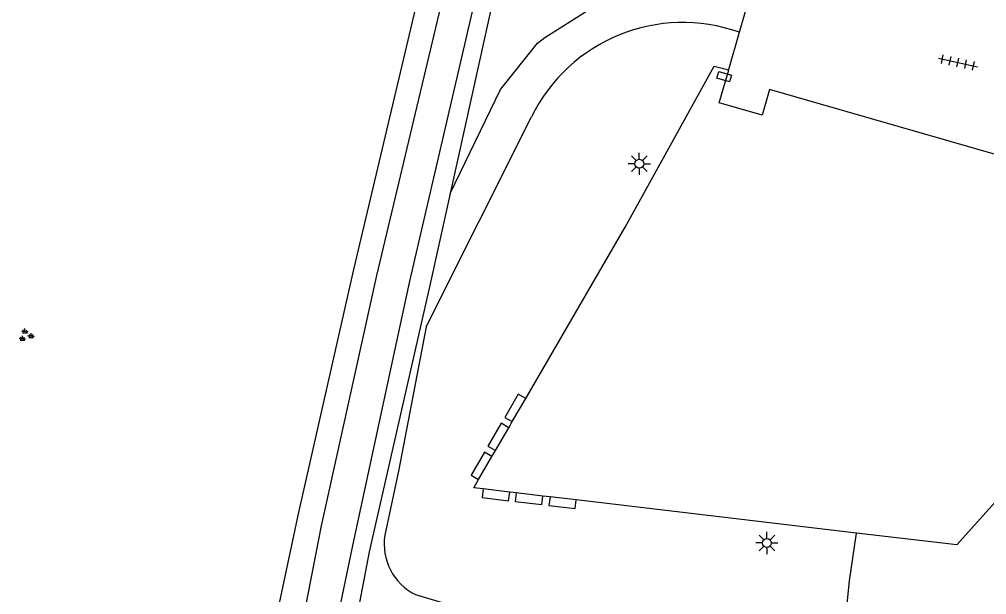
# Model space of a CAD drawing. Extents: x 124000 to 128010, y 398999 to 403000.
# Drawn here: x 127791.2 to 127845.7, y 399287.5 to 399319.9 of the extents above; entities that cross this region are included whole.
import ezdxf

# ---------------------------------------------------------------- set-up
doc = ezdxf.new("R2010")
doc.units = 0
for name, color, linetype in [('gg-afsc-muur', 7, 'Continuous'), ('gg-knt-bovenkant onderkant talud', 7, 'Continuous'), ('gg-knt-verharding', 7, 'Continuous'), ('gg-kntw-bovenkant insteek waterloop', 7, 'Continuous'), ('gg-kntw-waterlijn', 7, 'Continuous'), ('gt-grn-groengrens', 7, 'Continuous'), ('gt-symb-groenvak', 7, 'Continuous'), ('gt-symb-kolk center center', 7, 'Continuous'), ('gt-symb-lichtmast', 7, 'Continuous'), ('gt-symb-tegel verharding', 7, 'Continuous')]:
    doc.layers.add(name, color=color, linetype=linetype)

# ---------------------------------------------------------------- blocks, each defined once
blk = doc.blocks.new('gt0-LMAST')
at = {"layer": 'gt-symb-lichtmast'}
for p, q in [((-0.005, 0.246), (-0.005, 0.621)), ((-0.182, 0.173), (-0.447, 0.438)), ((0.172, 0.173), (0.437, 0.438)), ((-0.255, -0.004), (-0.63, -0.004)), ((-0.182, -0.181), (-0.447, -0.446)), ((-0.005, -0.254), (-0.005, -0.629)), ((0.437, -0.446), (0.172, -0.181)), ((0.245, -0.004), (0.62, -0.004))]:
    blk.add_line(p, q, dxfattribs=at)
blk.add_circle((-0.005, -0.004), 0.25, dxfattribs=at)
blk = doc.blocks.new('gt0-KOLKCC')
at = {"layer": 'gt-symb-kolk center center'}
blk.add_lwpolyline([(-0.375, 0.2), (0.375, 0.2), (0.375, -0.2), (-0.375, -0.2)], close=True, dxfattribs=at)
blk = doc.blocks.new('gt0-TEG1')
at = {"layer": 'gt-symb-tegel verharding'}
for p, q in [((-1.125, 0), (1.125, 0)), ((-0.9, -0.25), (-0.9, 0.25)), ((-0.45, -0.25), (-0.45, 0.25)), ((0, -0.25), (0, 0.25)), ((0.45, -0.25), (0.45, 0.25)), ((0.9, -0.25), (0.9, 0.25))]:
    blk.add_line(p, q, dxfattribs=at)
blk = doc.blocks.new('gt0-GRVAK')
at = {"layer": 'gt-symb-groenvak'}
for p, q in [((-0.11, 0.189), (-0.228, 0.24)), ((-0.182, 0.153), (0.088, 0.153)), ((-0.091, 0.211), (-0.156, 0.322)), ((-0.047, 0.214), (-0.047, 0.393)), ((-0.004, 0.211), (0.061, 0.322)), ((0.015, 0.189), (0.133, 0.24)), ((0.262, -0.052), (0.197, 0.059)), ((0.305, -0.049), (0.305, 0.13)), ((0.349, -0.052), (0.414, 0.059)), ((-0.245, -0.228), (-0.363, -0.177)), ((-0.318, -0.264), (-0.047, -0.264)), ((-0.226, -0.206), (-0.291, -0.095)), ((-0.183, -0.203), (-0.183, -0.024)), ((-0.139, -0.206), (-0.074, -0.095)), ((-0.12, -0.228), (-0.002, -0.177)), ((0.243, -0.074), (0.125, -0.023)), ((0.17, -0.11), (0.441, -0.11)), ((0.368, -0.074), (0.486, -0.023))]:
    blk.add_line(p, q, dxfattribs=at)

msp = doc.modelspace()

# ---------------------------------------------------------------- linework, layer by layer
at = {"layer": 'gg-afsc-muur'}
for p, q in [((127818.986, 399297.253), (127819.745, 399298.559)), ((127818.039, 399295.623), (127818.788, 399296.912)), ((127817.091, 399293.991), (127817.842, 399295.283)), ((127818.843, 399293.28), (127817.354, 399293.456)), ((127820.705, 399293.06), (127819.215, 399293.236)), ((127822.598, 399292.837), (127821.119, 399293.011))]:
    msp.add_line(p, q, dxfattribs=at)
for points in [[(127819.745, 399298.559), (127819.319, 399298.801), (127818.56, 399297.495), (127818.986, 399297.253)], [(127818.788, 399296.912), (127818.365, 399297.159), (127817.616, 399295.87), (127818.039, 399295.623)], [(127817.842, 399295.283), (127817.42, 399295.532), (127816.669, 399294.239), (127817.091, 399293.991)], [(127817.354, 399293.456), (127817.293, 399292.97), (127818.783, 399292.794), (127818.843, 399293.28)], [(127819.215, 399293.236), (127819.158, 399292.749), (127820.649, 399292.573), (127820.705, 399293.06)], [(127821.119, 399293.011), (127821.06, 399292.525), (127822.539, 399292.351), (127822.598, 399292.837)]]:
    msp.add_lwpolyline(points, dxfattribs=at)
at = {"layer": 'gg-knt-bovenkant onderkant talud'}
msp.add_line((127814.134, 399302.594), (127820.076, 399314.437), dxfattribs=at)
for points in [[(127814.134, 399302.594), (127812.594, 399294.554), (127811.801, 399290.844)], [(127813.523, 399287.5), (127822.123, 399284.935), (127829.356, 399282.528), (127831.149, 399279.702), (127833.423, 399278.632), (127836.962, 399278.084)]]:
    msp.add_lwpolyline(points, dxfattribs=at)
for centre, radius, start, end in [((127828.608, 399310.249), 9.504, 70.3746, 153.8537), ((127814.974, 399290.363), 3.21, 171.3779, 243.1147)]:
    msp.add_arc(centre, radius, start, end, dxfattribs=at)
at = {"layer": 'gg-knt-verharding'}
for p, q in [((127831.8, 399319.201), (127833.136, 399323.895)), ((127831.226, 399317.184), (127831.8, 399319.201)), ((127831.196, 399317.08), (127831.226, 399317.184)), ((127818.788, 399296.912), (127818.986, 399297.253)), ((127817.842, 399295.283), (127818.039, 399295.623)), ((127819.215, 399293.236), (127818.843, 399293.28)), ((127821.119, 399293.011), (127820.705, 399293.06)), ((127838.4, 399290.973), (127822.598, 399292.837))]:
    msp.add_line(p, q, dxfattribs=at)
for points in [[(127819.745, 399298.559), (127825.355, 399308.217), (127830.381, 399317.297), (127831.196, 399317.08)], [(127848.976, 399309.985), (127849.379, 399311.414), (127833.503, 399315.974), (127833.089, 399314.532), (127830.664, 399315.229), (127831.196, 399317.08)], [(127847.865, 399294.527), (127844.069, 399290.304), (127838.4, 399290.973)], [(127817.354, 399293.456), (127816.817, 399293.519), (127817.091, 399293.991)], [(127836.962, 399278.084), (127837.281, 399280.992), (127838.009, 399288.285), (127838.4, 399290.973)]]:
    msp.add_lwpolyline(points, dxfattribs=at)
at = {"layer": 'gg-kntw-bovenkant insteek waterloop'}
msp.add_line((127818.797, 399325.041), (127815.483, 399310.111), dxfattribs=at)
for points in [[(127802.561, 399270.695), (127804.411, 399280.216), (127806.932, 399292.06), (127810.052, 399305.826), (127814.814, 399325.917)], [(127815.483, 399310.111), (127814.317, 399304.856), (127810.922, 399289.915), (127809.048, 399280.167), (127806.713, 399270.262), (127806.526, 399269.897)]]:
    msp.add_lwpolyline(points, dxfattribs=at)
at = {"layer": 'gg-kntw-waterlijn'}
msp.add_lwpolyline([(127818.098, 399326.216), (127816.37, 399326.642), (127811.33, 399305.484), (127808.209, 399291.377), (127805.857, 399279.342), (127803.857, 399269.918), (127805.52, 399269.369), (127807.918, 399280.258), (127810.048, 399290.533), (127813.212, 399305.166), (127818.098, 399326.216)], dxfattribs=at)
at = {"layer": 'gt-grn-groengrens'}
msp.add_lwpolyline([(127815.483, 399310.111), (127818.328, 399315.975), (127820.42, 399318.581), (127820.823, 399318.911), (127823.685, 399320.709), (127826.987, 399321.92), (127828.821, 399321.847), (127830.399, 399321.443), (127830.655, 399322.434), (127818.797, 399325.041)], dxfattribs=at)

# ---------------------------------------------------------------- block references
at = {"layer": 'gt-symb-groenvak'}
msp.add_blockref('gt0-GRVAK', (127791.549, 399302.111), dxfattribs=at)
at = {"layer": 'gt-symb-kolk center center', "rotation": 163.73979529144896}
msp.add_blockref('gt0-KOLKCC', (127830.936, 399316.704), dxfattribs=at)
at = {"layer": 'gt-symb-lichtmast'}
for p in [(127826.159, 399311.795), (127833.354, 399290.417)]:
    msp.add_blockref('gt0-LMAST', p, dxfattribs=at)
at = {"layer": 'gt-symb-tegel verharding', "rotation": -12.298855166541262}
msp.add_blockref('gt0-TEG1', (127844.125, 399317.503), dxfattribs=at)

doc.saveas('drawing.dxf')
